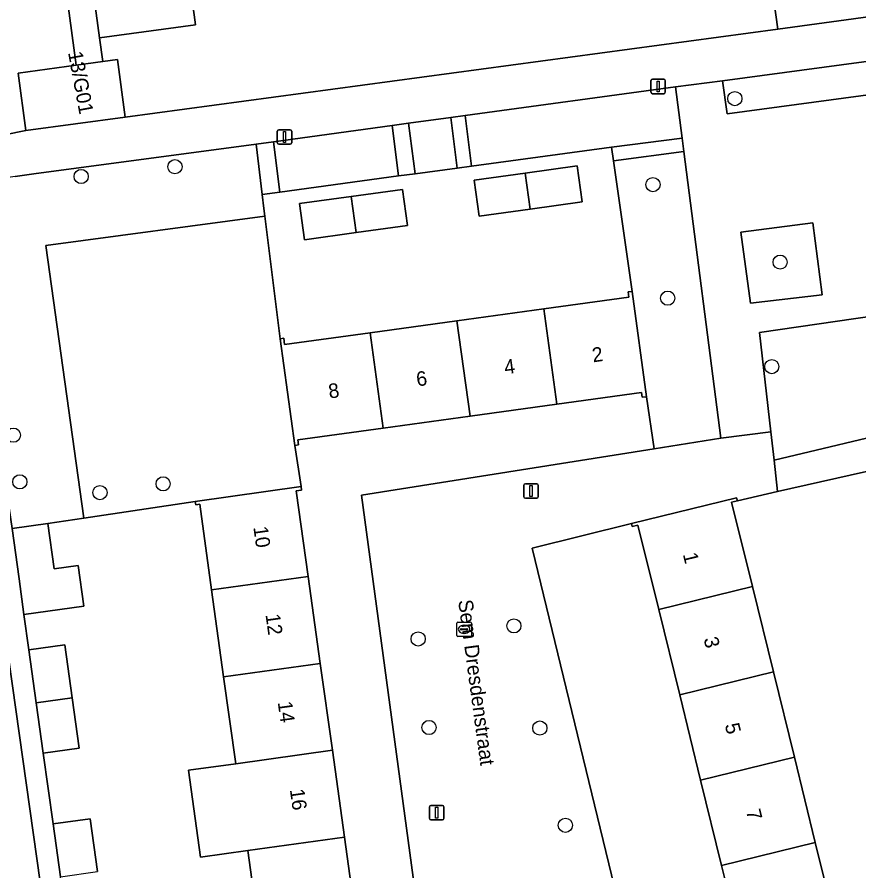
# Model space of a CAD drawing. Extents: x 159053 to 160042, y 380449 to 381423.
# Drawn here: x 159553.7 to 159611.8, y 380865.8 to 380924.7 of the extents above; entities that cross this region are included whole.
import ezdxf

# ---------------------------------------------------------------- set-up
doc = ezdxf.new("R2010")
doc.units = 0
for name, color, linetype in [('IMGEO_Boom', 7, 'Continuous'), ('IMGEO_Erf', 7, 'Continuous'), ('IMGEO_Groenvoorziening', 7, 'Continuous'), ('IMGEO_Kolk', 7, 'Continuous'), ('IMGEO_Lichtmast', 7, 'Continuous'), ('IMGEO_Muur', 7, 'Continuous'), ('IMGEO_Openbare_ruimte_label', 7, 'Continuous'), ('IMGEO_Pand', 7, 'Continuous'), ('IMGEO_Pand_nummerreeks', 7, 'Continuous'), ('IMGEO_Parkeervlak_open', 7, 'Continuous'), ('IMGEO_Rijbaan_lokaal_open', 7, 'Continuous'), ('IMGEO_Voetpad_open', 7, 'Continuous')]:
    doc.layers.add(name, color=color, linetype=linetype)

msp = doc.modelspace()

# ---------------------------------------------------------------- linework, layer by layer
at = {"layer": 'IMGEO_Boom'}
for centre in [(159603.202, 380919.107), (159564.593, 380914.409), (159558.124, 380913.737), (159597.555, 380913.178), (159606.322, 380907.831), (159598.57, 380905.344), (159605.748, 380900.621), (159553.446, 380895.897), (159553.894, 380892.678), (159563.775, 380892.537), (159559.417, 380891.931), (159587.965, 380882.742), (159581.363, 380881.841), (159582.112, 380875.733), (159589.752, 380875.693), (159591.515, 380868.987)]:
    msp.add_circle(centre, 0.489, dxfattribs=at)
at = {"layer": 'IMGEO_Erf'}
for points in [[(159565.16, 380930.533), (159566.016, 380924.203), (159559.396, 380923.307), (159559.619, 380921.66), (159560.631, 380921.797), (159561.167, 380917.833), (159606.154, 380923.905), (159605.616, 380927.884)], [(159582.972, 380850.919), (159577.447, 380891.759), (159597.642, 380894.96), (159597.116, 380898.548), (159596.813, 380898.506), (159596.768, 380898.831), (159590.931, 380898.027), (159584.941, 380897.203), (159578.95, 380896.378), (159573.058, 380895.567), (159573.105, 380895.225), (159572.857, 380895.191), (159573.29, 380892.346), (159573.324, 380892.105), (159572.958, 380892.054), (159573.779, 380886.15), (159574.612, 380880.155), (159575.446, 380874.16), (159576.28, 380868.165), (159577.113, 380862.17)], [(159617.667, 380861.688), (159616.791, 380867.907), (159616.274, 380871.574), (159618.739, 380871.921), (159618.166, 380874.604), (159617.89, 380876.74), (159615.486, 380876.429), (159615.06, 380879.793), (159614.557, 380883.765), (159616.942, 380884.074), (159616.837, 380885.251), (159616.442, 380888.346), (159616.225, 380890.378), (159613.706, 380890.023), (159613.203, 380893.594), (159606.152, 380892.002), (159603.375, 380891.375), (159602.978, 380891.277), (159604.411, 380885.452), (159605.857, 380879.572), (159607.304, 380873.691), (159608.75, 380867.811), (159610.162, 380862.072)], [(159570.451, 380861.244), (159569.617, 380867.239), (159566.363, 380866.787), (159565.53, 380872.785), (159568.784, 380873.236), (159567.95, 380879.23), (159567.116, 380885.225), (159566.296, 380891.125), (159566.021, 380891.087), (159565.987, 380891.331), (159558.304, 380890.167), (159555.83, 380889.792), (159556.262, 380886.683), (159557.911, 380886.912), (159558.304, 380884.09), (159554.18, 380883.516), (159554.516, 380881.092), (159556.988, 380881.436), (159557.496, 380877.779), (159557.979, 380874.308), (159555.507, 380873.964), (159556.188, 380869.089), (159558.733, 380869.443), (159559.24, 380865.797)], [(159538.543, 380834.275), (159556.715, 380838.734), (159558.222, 380839.104), (159558.918, 380839.284), (159551.664, 380890.669)]]:
    msp.add_lwpolyline(points, dxfattribs=at)
for points in [[(159594.83, 380914.809), (159594.696, 380915.748), (159585.05, 380914.448), (159584.052, 380914.314), (159581.15, 380913.923), (159580.018, 380913.77), (159571.824, 380912.666), (159570.612, 380912.49), (159570.731, 380911.526), (159570.795, 380911.011), (159571.844, 380902.543), (159572.094, 380902.578), (159572.154, 380902.141), (159578.045, 380902.952), (159584.036, 380903.777), (159590.026, 380904.602), (159595.888, 380905.409), (159595.837, 380905.776), (159596.116, 380905.814)], [(159585.56, 380911.006), (159585.218, 380913.49), (159588.736, 380913.974), (159592.336, 380914.47), (159592.678, 380911.986), (159589.078, 380911.49)], [(159577.093, 380909.869), (159573.524, 380909.378), (159573.182, 380911.864), (159576.75, 380912.355), (159580.284, 380912.842), (159580.626, 380910.356)], [(159599.396, 380877.986), (159597.95, 380883.866), (159596.517, 380889.691), (159596.122, 380889.594), (159596.073, 380889.793), (159589.231, 380888.093), (159596.458, 380858.293), (159596.913, 380856.419), (159611.073, 380859.951), (159610.599, 380861.876), (159603.412, 380860.108), (159603.334, 380860.424), (159603.694, 380860.513), (159602.289, 380866.225), (159600.843, 380872.105)]]:
    msp.add_lwpolyline(points, close=True, dxfattribs=at)
at = {"layer": 'IMGEO_Groenvoorziening'}
for points in [[(159602.341, 380920.33), (159602.664, 380918.065), (159617.868, 380920.101), (159617.576, 380922.385)], [(159599.558, 380916.39), (159599.101, 380919.918), (159584.602, 380917.941), (159585.05, 380914.448), (159594.696, 380915.748)], [(159583.604, 380917.804), (159580.702, 380917.409), (159581.15, 380913.923), (159584.052, 380914.314)], [(159579.57, 380917.254), (159571.378, 380916.137), (159571.824, 380912.666), (159580.018, 380913.77)], [(159558.304, 380890.167), (159555.695, 380908.976), (159570.795, 380911.011), (159570.731, 380911.526), (159570.612, 380912.49), (159570.184, 380915.974), (159554.867, 380913.913), (159553.579, 380913.74), (159550.053, 380913.261), (159553.159, 380890.871), (159553.356, 380889.448), (159555.83, 380889.792)], [(159597.642, 380894.96), (159602.24, 380895.689), (159599.677, 380915.469), (159594.83, 380914.809), (159596.116, 380905.814), (159597.116, 380898.548)], [(159572.857, 380895.191), (159571.844, 380902.543), (159570.795, 380911.011), (159555.695, 380908.976), (159558.304, 380890.167), (159565.987, 380891.331), (159573.29, 380892.346)], [(159604.282, 380904.993), (159609.226, 380905.568), (159608.579, 380910.55), (159603.621, 380909.887)], [(159614.224, 380904.331), (159604.899, 380902.972), (159605.681, 380896.119), (159605.903, 380894.175), (159615.183, 380896.371), (159614.941, 380898.274)]]:
    msp.add_lwpolyline(points, close=True, dxfattribs=at)
at = {"layer": 'IMGEO_Kolk'}
for p, q in [((159584.03, 380882.078), (159584.03, 380882.93)), ((159584.105, 380883.004), (159584.957, 380883.004)), ((159584.518, 380882.784), (159584.543, 380882.784)), ((159585.031, 380882.93), (159585.031, 380882.078)), ((159584.289, 380882.498), (159584.289, 380882.51)), ((159584.727, 380882.461), (159584.329, 380882.461)), ((159584.332, 380882.547), (159584.73, 380882.547)), ((159584.541, 380882.224), (159584.516, 380882.224)), ((159584.773, 380882.51), (159584.773, 380882.498)), ((159584.957, 380882.004), (159584.105, 380882.004))]:
    msp.add_line(p, q, dxfattribs=at)
for points in [[(159584.03, 380882.078), (159584.03, 380882.93)], [(159584.105, 380883.004), (159584.957, 380883.004)], [(159585.031, 380882.93), (159585.031, 380882.078)], [(159584.957, 380882.004), (159584.105, 380882.004)]]:
    msp.add_lwpolyline(points, dxfattribs=at)
for centre, radius, start, end in [((159584.107, 380882.928), 0.0765, 91.55205, 178.44795), ((159584.107, 380882.928), 0.0765, 91.55205, 178.44795), ((159584.955, 380882.928), 0.0765, 1.55205, 88.44795), ((159584.955, 380882.928), 0.0765, 1.55205, 88.44795), ((159584.329, 380882.507), 0.0403, 85.87752, 175.75265), ((159584.326, 380882.497), 0.0366, 178.93798, 274.71019), ((159584.73, 380882.504), 0.043, 264.86636, 352.45326), ((159584.734, 380882.509), 0.0386, 1.73085, 96.63898), ((159584.107, 380882.08), 0.0765, 181.55205, 268.44795), ((159584.107, 380882.08), 0.0765, 181.55205, 268.44795), ((159584.955, 380882.08), 0.0765, 271.55205, 358.44795), ((159584.955, 380882.08), 0.0765, 271.55205, 358.44795)]:
    msp.add_arc(centre, radius, start, end, dxfattribs=at)
for centre, major_axis, ratio, start_param, end_param in [((159584.517, 380882.504), (-0.387, 0.002), 0.722429, 4.712389, 7.853982), ((159584.542, 380882.504), (-0.39, 0.002), 0.717154, 1.570796, 4.712389)]:
    msp.add_ellipse(centre, major_axis=major_axis, ratio=ratio, start_param=start_param, end_param=end_param, dxfattribs=at)
at = {"layer": 'IMGEO_Lichtmast'}
for p, q in [((159597.416, 380919.547), (159597.416, 380920.347)), ((159597.416, 380920.347), (159597.416, 380919.547)), ((159597.516, 380920.447), (159598.306, 380920.447)), ((159598.306, 380920.447), (159597.516, 380920.447)), ((159598.406, 380920.347), (159598.406, 380919.547)), ((159598.406, 380919.547), (159598.406, 380920.347)), ((159598.306, 380919.447), (159597.516, 380919.447)), ((159597.516, 380919.447), (159598.306, 380919.447)), ((159571.751, 380916.955), (159572.541, 380916.955)), ((159572.541, 380916.955), (159571.751, 380916.955)), ((159571.651, 380916.055), (159571.651, 380916.855)), ((159571.651, 380916.855), (159571.651, 380916.055)), ((159572.641, 380916.855), (159572.641, 380916.055)), ((159572.641, 380916.055), (159572.641, 380916.855)), ((159572.541, 380915.955), (159571.751, 380915.955)), ((159571.751, 380915.955), (159572.541, 380915.955)), ((159588.654, 380891.645), (159588.654, 380892.445)), ((159588.654, 380892.445), (159588.654, 380891.645)), ((159588.754, 380892.545), (159589.544, 380892.545)), ((159589.544, 380892.545), (159588.754, 380892.545)), ((159589.644, 380892.445), (159589.644, 380891.645)), ((159589.644, 380891.645), (159589.644, 380892.445)), ((159589.544, 380891.545), (159588.754, 380891.545)), ((159588.754, 380891.545), (159589.544, 380891.545)), ((159582.146, 380869.454), (159582.146, 380870.254)), ((159582.146, 380870.254), (159582.146, 380869.454)), ((159582.246, 380870.354), (159583.036, 380870.354)), ((159583.036, 380870.354), (159582.246, 380870.354)), ((159583.136, 380870.254), (159583.136, 380869.454)), ((159583.136, 380869.454), (159583.136, 380870.254)), ((159583.036, 380869.354), (159582.246, 380869.354)), ((159582.246, 380869.354), (159583.036, 380869.354))]:
    msp.add_line(p, q, dxfattribs=at)
for points in [[(159597.836, 380920.322), (159597.986, 380920.322), (159597.986, 380919.572), (159597.836, 380919.572), (159597.836, 380920.322)], [(159572.071, 380916.83), (159572.221, 380916.83), (159572.221, 380916.08), (159572.071, 380916.08), (159572.071, 380916.83)], [(159589.074, 380892.42), (159589.224, 380892.42), (159589.224, 380891.67), (159589.074, 380891.67), (159589.074, 380892.42)], [(159582.566, 380870.229), (159582.716, 380870.229), (159582.716, 380869.479), (159582.566, 380869.479), (159582.566, 380870.229)]]:
    msp.add_lwpolyline(points, dxfattribs=at)
for centre, start, end in [((159597.516, 380920.347), 90, 180), ((159597.516, 380920.347), 90, 180), ((159598.306, 380920.347), 0, 90), ((159598.306, 380920.347), 360, 90), ((159597.516, 380919.547), 180, 270), ((159597.516, 380919.547), 180, 270), ((159598.306, 380919.547), 270, 0), ((159598.306, 380919.547), 270, 0), ((159571.751, 380916.855), 90, 180), ((159571.751, 380916.855), 90, 180), ((159572.541, 380916.855), 0, 90), ((159572.541, 380916.855), 360, 90), ((159571.751, 380916.055), 180, 270), ((159571.751, 380916.055), 180, 270), ((159572.541, 380916.055), 270, 0), ((159572.541, 380916.055), 270, 0), ((159588.754, 380892.445), 90, 180), ((159588.754, 380892.445), 90, 180), ((159589.544, 380892.445), 0, 90), ((159589.544, 380892.445), 360, 90), ((159588.754, 380891.645), 180, 270), ((159588.754, 380891.645), 180, 270), ((159589.544, 380891.645), 270, 0), ((159589.544, 380891.645), 270, 0), ((159582.246, 380870.254), 90, 180), ((159582.246, 380870.254), 90, 180), ((159583.036, 380870.254), 0, 90), ((159583.036, 380870.254), 360, 90), ((159582.246, 380869.454), 180, 270), ((159582.246, 380869.454), 180, 270), ((159583.036, 380869.454), 270, 0), ((159583.036, 380869.454), 270, 0)]:
    msp.add_arc(centre, 0.1, start, end, dxfattribs=at)
at = {"layer": 'IMGEO_Muur'}
for points in [[(159570.795, 380911.011), (159570.731, 380911.526)], [(159571.844, 380902.543), (159570.795, 380911.011)], [(159603.375, 380891.375), (159606.152, 380892.002)], [(159565.987, 380891.331), (159558.304, 380890.167)], [(159558.304, 380890.167), (159555.83, 380889.792)]]:
    msp.add_lwpolyline(points, dxfattribs=at)
at = {"layer": 'IMGEO_Pand'}
for points in [[(159565.16, 380930.533), (159558.54, 380929.633), (159559.396, 380923.307), (159566.016, 380924.203)], [(159607.475, 380928.135), (159605.848, 380927.915), (159605.616, 380927.884), (159606.154, 380923.905), (159613.067, 380924.84), (159612.528, 380928.819)], [(159559.619, 380921.66), (159557.786, 380921.412), (159553.779, 380920.87), (159554.315, 380916.905), (159561.167, 380917.833), (159560.631, 380921.797)], [(159588.736, 380913.974), (159585.218, 380913.49), (159585.56, 380911.006), (159589.078, 380911.49)], [(159588.736, 380913.974), (159589.078, 380911.49), (159592.678, 380911.986), (159592.336, 380914.47)], [(159576.75, 380912.355), (159577.093, 380909.869), (159580.626, 380910.356), (159580.284, 380912.842)], [(159576.75, 380912.355), (159573.182, 380911.864), (159573.524, 380909.378), (159577.093, 380909.869)], [(159590.026, 380904.602), (159590.931, 380898.027), (159596.768, 380898.831), (159596.813, 380898.506), (159597.116, 380898.548), (159596.116, 380905.814), (159595.837, 380905.776), (159595.888, 380905.409)], [(159590.026, 380904.602), (159584.036, 380903.777), (159584.941, 380897.203), (159590.931, 380898.027)], [(159584.941, 380897.203), (159584.036, 380903.777), (159578.045, 380902.952), (159578.95, 380896.378)], [(159578.045, 380902.952), (159572.154, 380902.141), (159572.094, 380902.578), (159571.844, 380902.543), (159572.857, 380895.191), (159573.105, 380895.225), (159573.058, 380895.567), (159578.95, 380896.378)], [(159567.116, 380885.225), (159573.779, 380886.15), (159572.958, 380892.054), (159573.324, 380892.105), (159573.29, 380892.346), (159565.987, 380891.331), (159566.021, 380891.087), (159566.296, 380891.125)], [(159597.95, 380883.866), (159604.411, 380885.452), (159602.978, 380891.277), (159603.375, 380891.375), (159603.325, 380891.577), (159596.073, 380889.793), (159596.122, 380889.594), (159596.517, 380889.691)], [(159555.83, 380889.792), (159553.356, 380889.448), (159553.837, 380885.99), (159554.18, 380883.516), (159558.304, 380884.09), (159557.911, 380886.912), (159556.262, 380886.683)], [(159567.116, 380885.225), (159567.95, 380879.23), (159574.612, 380880.155), (159573.779, 380886.15)], [(159599.396, 380877.986), (159605.857, 380879.572), (159604.411, 380885.452), (159597.95, 380883.866)], [(159555.024, 380877.435), (159557.496, 380877.779), (159556.988, 380881.436), (159554.516, 380881.092)], [(159575.446, 380874.16), (159574.612, 380880.155), (159567.95, 380879.23), (159568.784, 380873.236)], [(159599.396, 380877.986), (159600.843, 380872.105), (159607.304, 380873.691), (159605.857, 380879.572)], [(159555.024, 380877.435), (159555.507, 380873.964), (159557.979, 380874.308), (159557.496, 380877.779)], [(159575.446, 380874.16), (159568.784, 380873.236), (159565.53, 380872.785), (159566.363, 380866.787), (159569.617, 380867.239), (159576.28, 380868.165)], [(159600.843, 380872.105), (159602.289, 380866.225), (159608.75, 380867.811), (159607.304, 380873.691)], [(159556.695, 380865.443), (159559.24, 380865.797), (159558.733, 380869.443), (159556.188, 380869.089)], [(159577.113, 380862.17), (159576.28, 380868.165), (159569.617, 380867.239), (159570.451, 380861.244)], [(159602.289, 380866.225), (159603.694, 380860.513), (159603.334, 380860.424), (159603.412, 380860.108), (159610.599, 380861.876), (159610.529, 380862.162), (159610.162, 380862.072), (159608.75, 380867.811)]]:
    msp.add_lwpolyline(points, close=True, dxfattribs=at)
at = {"layer": 'IMGEO_Parkeervlak_open'}
msp.add_lwpolyline([(159589.231, 380888.093), (159596.073, 380889.793), (159603.325, 380891.577), (159603.375, 380891.375), (159606.152, 380892.002), (159605.903, 380894.175), (159605.681, 380896.119), (159602.24, 380895.689), (159597.642, 380894.96), (159577.447, 380891.759), (159582.972, 380850.919), (159585.002, 380851.243), (159589.662, 380852.195), (159591.424, 380847.026), (159595.569, 380848.055), (159594.391, 380851.493), (159593.821, 380853.156), (159597.465, 380854.108), (159597.226, 380855.128), (159596.913, 380856.419), (159596.458, 380858.293)], close=True, dxfattribs=at)
at = {"layer": 'IMGEO_Rijbaan_lokaal_open'}
msp.add_lwpolyline([(159523.623, 380963.67), (159540.399, 380917.466), (159544.525, 380918.985), (159545.92, 380915.197), (159554.315, 380916.905), (159553.779, 380920.87), (159557.786, 380921.412), (159551.745, 380966.134), (159548.264, 380965.623), (159549.182, 380958.96), (159552.427, 380935.06), (159552.712, 380932.815)], dxfattribs=at)
at = {"layer": 'IMGEO_Voetpad_open'}
for points in [[(159557.704, 380935.811), (159556.868, 380941.99), (159556.032, 380948.169), (159555.196, 380954.348), (159554.36, 380960.526), (159553.503, 380966.86), (159551.678, 380966.63), (159551.745, 380966.134), (159557.786, 380921.412), (159559.619, 380921.66), (159559.396, 380923.307), (159558.54, 380929.633)], [(159604.899, 380902.972), (159614.224, 380904.331), (159614.941, 380898.274), (159616.574, 380898.507), (159615.836, 380904.464), (159630.629, 380906.415), (159628.343, 380921.357), (159619.89, 380920.249), (159619.506, 380922.646), (159617.576, 380922.385), (159617.868, 380920.101), (159602.664, 380918.065), (159602.341, 380920.33), (159599.101, 380919.918), (159599.558, 380916.39), (159599.677, 380915.469), (159602.24, 380895.689), (159605.681, 380896.119)], [(159584.602, 380917.941), (159583.604, 380917.804), (159584.052, 380914.314), (159585.05, 380914.448)], [(159580.702, 380917.409), (159579.57, 380917.254), (159580.018, 380913.77), (159581.15, 380913.923)], [(159599.677, 380915.469), (159599.558, 380916.39), (159594.696, 380915.748), (159594.83, 380914.809)], [(159570.612, 380912.49), (159571.824, 380912.666), (159571.378, 380916.137), (159570.184, 380915.974)], [(159604.282, 380904.993), (159603.621, 380909.887), (159608.579, 380910.55), (159609.226, 380905.568)], [(159619.127, 380880.462), (159618.628, 380884.258), (159617.911, 380889.038), (159617.433, 380892.43), (159616.912, 380896.131), (159616.574, 380898.507), (159614.941, 380898.274), (159615.183, 380896.371), (159605.903, 380894.175), (159606.152, 380892.002), (159613.203, 380893.594), (159615.722, 380893.949), (159616.225, 380890.378), (159616.442, 380888.346), (159616.837, 380885.251), (159616.942, 380884.074), (159617.452, 380880.129), (159617.89, 380876.74), (159618.166, 380874.604), (159618.739, 380871.921), (159620.278, 380872.138), (159619.575, 380877.052)], [(159556.695, 380865.443), (159556.188, 380869.089), (159555.507, 380873.964), (159555.024, 380877.435), (159554.516, 380881.092), (159554.18, 380883.516), (159553.837, 380885.99), (159553.356, 380889.448), (159553.159, 380890.871), (159551.664, 380890.669), (159558.918, 380839.284), (159560.256, 380839.547), (159559.753, 380843.688), (159559.478, 380845.465), (159558.844, 380850.011), (159558.365, 380853.455), (159557.856, 380857.117), (159557.176, 380861.984)]]:
    msp.add_lwpolyline(points, close=True, dxfattribs=at)
for points in [[(159689.529, 380935.155), (159684.951, 380934.595), (159678.267, 380933.693), (159632.229, 380927.466), (159625.388, 380926.542), (159613.067, 380924.84), (159606.154, 380923.905), (159561.167, 380917.833), (159554.315, 380916.905), (159545.92, 380915.197)], [(159553.579, 380913.74), (159554.867, 380913.913), (159570.184, 380915.974), (159571.378, 380916.137), (159579.57, 380917.254), (159580.702, 380917.409), (159583.604, 380917.804), (159584.602, 380917.941), (159599.101, 380919.918), (159602.341, 380920.33), (159617.576, 380922.385), (159619.506, 380922.646)]]:
    msp.add_lwpolyline(points, dxfattribs=at)

# ---------------------------------------------------------------- texts
at = {"layer": 'IMGEO_Openbare_ruimte_label'}
msp.add_text('Sem Dresdenstraat', height=1, rotation=277.70066, dxfattribs=at).set_placement((159584.118, 380884.485))
at = {"layer": 'IMGEO_Pand_nummerreeks'}
for s, rotation, p in [('13/G01', 280.43748, (159557.217, 380922.281)), ('2', 7.81183, (159593.423, 380900.916)), ('4', 7.81183, (159587.362, 380900.084)), ('6', 7.81183, (159581.3, 380899.253)), ('8', 7.81183, (159575.242, 380898.422)), ('10', 277.91559, (159569.995, 380889.55)), ('1', 283.81891, (159599.607, 380887.679)), ('12', 277.91559, (159570.833, 380883.519)), ('3', 283.81891, (159601.04, 380881.852)), ('14', 277.91559, (159571.674, 380877.479)), ('5', 283.81891, (159602.501, 380875.913)), ('16', 277.91807, (159572.513, 380871.442)), ('7', 283.81891, (159603.962, 380869.974))]:
    msp.add_text(s, height=1, rotation=rotation, dxfattribs=at).set_placement(p)

doc.saveas('drawing.dxf')
